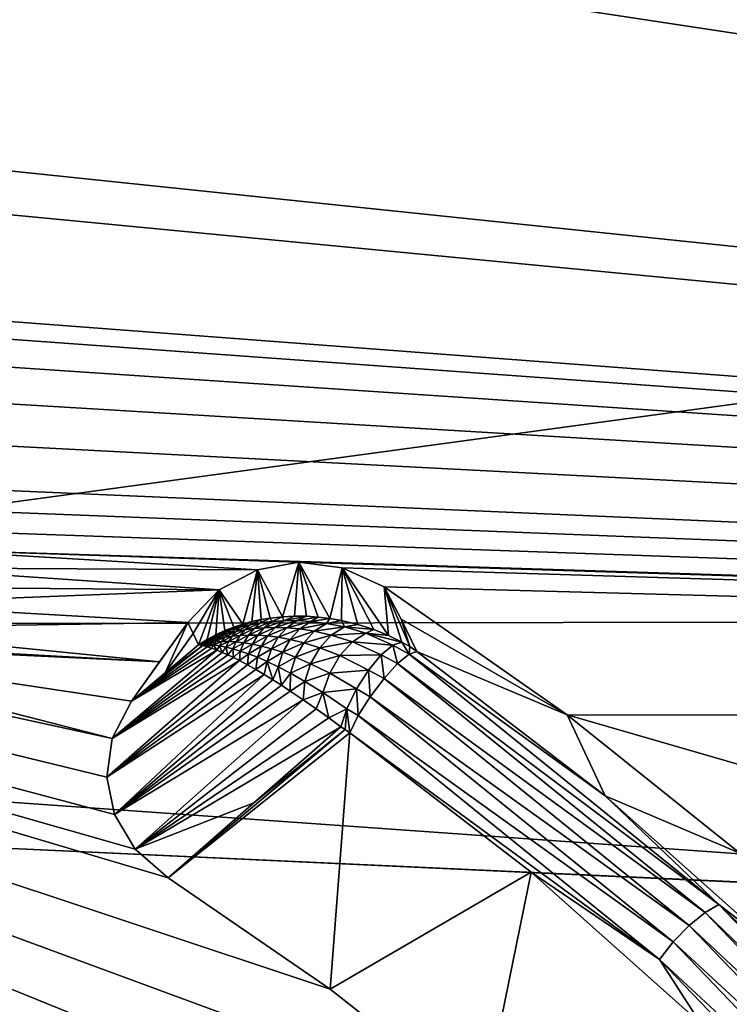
# Model space of a CAD drawing. Header units: metres. Extents: x -31 to 116, y -82 to 82.
# Tile 387 of 656: x 27.82 to 30.14, y -24.72 to -21.5. Entities that reach past the tile are written whole.
import ezdxf

# ---------------------------------------------------------------- set-up
doc = ezdxf.new("R2010")
doc.units = ezdxf.units.M
doc.layers.add('solid_80000000GA_10_1', color=7, linetype='CONTINUOUS')

msp = doc.modelspace()

# ---------------------------------------------------------------- linework, layer by layer
at = {"layer": 'solid_80000000GA_10_1'}
for points in [[(12.5, -19.366802, -55.339149), (103, -23.341593, -56.357498), (103, -18.847979, -58.015087)], [(12.5, -19.366768, 55.339161), (103, -18.848118, 58.015034), (103, -23.341688, 56.357452)], [(12.5, -23.5058, 53.711929), (12.5, -19.366768, 55.339161), (103, -23.341688, 56.357452)], [(12.5, -19.366802, -55.339149), (12.5, -23.505836, -53.711914), (103, -23.341593, -56.357498)], [(44.944008, -23.786966, -56.373806), (23.04767, -20.471352, -57.254906), (23.04767, -19.4, -57.626736)], [(44.944008, -23.786966, -56.373806), (23.04767, -19.4, -57.626736), (23.5, -19.4, -57.635067)], [(44.944008, -20.75223, 57.56015), (23.04767, -19.4, 57.626736), (23.04767, -23.726908, 55.984234)], [(44.944008, -23.786966, -56.373806), (23.5, -19.4, -57.635067), (31.5, -19.4, -57.782387)], [(44.944008, -23.786966, -56.373806), (24.505907, -21.656109, -56.844608), (23.04767, -20.471352, -57.254906)], [(44.944008, -25.275887, 55.722126), (44.944008, -20.75223, 57.56015), (23.04767, -23.726908, 55.984234)], [(44.944008, -23.786966, -56.373806), (25.942295, -21.964745, -56.752953), (24.505907, -21.656109, -56.844608)], [(44.944008, -23.786966, -56.373806), (27.327827, -22.456339, -56.586235), (25.942295, -21.964745, -56.752953)], [(44.944008, -23.786966, -56.373806), (27.43874, -22.523781, -56.56134), (27.327827, -22.456339, -56.586235)], [(44.944008, -23.786966, -56.373806), (27.528032, -22.622423, -56.523815), (27.43874, -22.523781, -56.56134)], [(44.944008, -23.786966, -56.373806), (27.585955, -22.748262, -56.474529), (27.528032, -22.622423, -56.523815)], [(31.004324, -26.905794, -54.68261), (23.04767, -26.9874, -54.487438), (23.04767, -22.747946, -56.389107)], [(28.125021, -23.853588, -56.026711), (23.04767, -22.747946, -56.389107), (26.888149, -23.536854, -56.137028)], [(30.641781, -26.41151, -54.916027), (31.004324, -26.905794, -54.68261), (23.04767, -22.747946, -56.389107)], [(30.242102, -25.938753, -55.133194), (30.641781, -26.41151, -54.916027), (23.04767, -22.747946, -56.389107)], [(29.806677, -25.489527, -55.333946), (30.242102, -25.938753, -55.133194), (23.04767, -22.747946, -56.389107)], [(29.337193, -25.066338, -55.517944), (29.806677, -25.489527, -55.333946), (23.04767, -22.747946, -56.389107)], [(28.83744, -24.672749, -55.684433), (29.337193, -25.066338, -55.517944), (23.04767, -22.747946, -56.389107)], [(28.307953, -24.309551, -55.833866), (28.83744, -24.672749, -55.684433), (23.04767, -22.747946, -56.389107)], [(28.199362, -24.216057, -55.872414), (28.307953, -24.309551, -55.833866), (23.04767, -22.747946, -56.389107)], [(28.132141, -24.102644, -55.920155), (28.199362, -24.216057, -55.872414), (23.04767, -22.747946, -56.389107)], [(28.107334, -23.980612, -55.972126), (28.132141, -24.102644, -55.920155), (23.04767, -22.747946, -56.389107)], [(28.125021, -23.853588, -56.026711), (28.107334, -23.980612, -55.972126), (23.04767, -22.747946, -56.389107)], [(44.944008, -23.786966, -56.373806), (27.60342, -22.88892, -56.417946), (27.585955, -22.748262, -56.474529)], [(44.944008, -23.786966, -56.373806), (27.577269, -23.034727, -56.357948), (27.60342, -22.88892, -56.417946)], [(44.944008, -23.786966, -56.373806), (27.547413, -23.105921, -56.3284), (27.577269, -23.034727, -56.357948)], [(44.944008, -23.786966, -56.373806), (27.506617, -23.173412, -56.299774), (27.547413, -23.105921, -56.3284)], [(44.944008, -23.786966, -56.373806), (27.463099, -23.234926, -56.273552), (27.506617, -23.173412, -56.299774)], [(28.599676, -23.302219, -56.267235), (27.41958, -23.29644, -56.247334), (27.463099, -23.234926, -56.273552)], [(28.735497, -23.277628, -56.27998), (27.463099, -23.234926, -56.273552), (44.944008, -23.786966, -56.373806)], [(28.735497, -23.277628, -56.27998), (28.599676, -23.302219, -56.267235), (27.463099, -23.234926, -56.273552)], [(28.474997, -23.368305, -56.237465), (27.368141, -23.35927, -56.220394), (27.41958, -23.29644, -56.247334)], [(28.599676, -23.302219, -56.267235), (28.474997, -23.368305, -56.237465), (27.41958, -23.29644, -56.247334)], [(28.681248, -23.455996, -55.382015), (28.599676, -23.302219, -56.267235), (28.735497, -23.277628, -56.27998)], [(28.720858, -23.45405, -55.341625), (28.681248, -23.455996, -55.382015), (28.735497, -23.277628, -56.27998)], [(28.760075, -23.454372, -55.304832), (28.720858, -23.45405, -55.341625), (28.735497, -23.277628, -56.27998)], [(28.877087, -23.295553, -56.275234), (28.735497, -23.277628, -56.27998), (44.944008, -23.786966, -56.373806)], [(28.836971, -23.461346, -55.241848), (28.735497, -23.277628, -56.27998), (28.877087, -23.295553, -56.275234)], [(28.798828, -23.456842, -55.271591), (28.760075, -23.454372, -55.304832), (28.735497, -23.277628, -56.27998)], [(28.836971, -23.461346, -55.241848), (28.798828, -23.456842, -55.271591), (28.735497, -23.277628, -56.27998)], [(28.874323, -23.467773, -55.215588), (28.836971, -23.461346, -55.241848), (28.877087, -23.295553, -56.275234)], [(28.928473, -23.480764, -55.182739), (28.874323, -23.467773, -55.215588), (28.877087, -23.295553, -56.275234)], [(29.013832, -23.358171, -56.251858), (28.877087, -23.295553, -56.275234), (44.944008, -23.786966, -56.373806)], [(29.028322, -23.517044, -55.139805), (28.877087, -23.295553, -56.275234), (29.013832, -23.358171, -56.251858)], [(28.979853, -23.497301, -55.157448), (28.928473, -23.480764, -55.182739), (28.877087, -23.295553, -56.275234)], [(29.028322, -23.517044, -55.139805), (28.979853, -23.497301, -55.157448), (28.877087, -23.295553, -56.275234)], [(28.551683, -23.479752, -55.538601), (28.474997, -23.368305, -56.237465), (28.599676, -23.302219, -56.267235)], [(28.581482, -23.471737, -55.498901), (28.551683, -23.479752, -55.538601), (28.599676, -23.302219, -56.267235)], [(28.611431, -23.465288, -55.46138), (28.581482, -23.471737, -55.498901), (28.599676, -23.302219, -56.267235)], [(28.641371, -23.460356, -55.426014), (28.611431, -23.465288, -55.46138), (28.599676, -23.302219, -56.267235)], [(28.681248, -23.455996, -55.382015), (28.641371, -23.460356, -55.426014), (28.599676, -23.302219, -56.267235)], [(12.5, -23.505836, -53.711914), (103, -27.691591, -54.352322), (103, -23.341593, -56.357498)], [(12.5, -23.5058, 53.711929), (103, -23.341688, 56.357452), (103, -27.689804, 54.35323)], [(28.474997, -23.368305, -56.237465), (27.308865, -23.413546, -56.196583), (27.368141, -23.35927, -56.220394)], [(29.612621, -23.776266, -56.087772), (29.013832, -23.358171, -56.251858), (44.944008, -23.786966, -56.373806)], [(29.069443, -23.463411, -55.681427), (29.013832, -23.358171, -56.251858), (29.612621, -23.776266, -56.087772)], [(29.097637, -23.553596, -55.126205), (29.013832, -23.358171, -56.251858), (29.069443, -23.463411, -55.681427)], [(29.072515, -23.539059, -55.129856), (29.028322, -23.517044, -55.139805), (29.013832, -23.358171, -56.251858)], [(29.097637, -23.553596, -55.126205), (29.072515, -23.539059, -55.129856), (29.013832, -23.358171, -56.251858)], [(28.474997, -23.368305, -56.237465), (28.371708, -23.474298, -56.19136), (27.308865, -23.413546, -56.196583)], [(28.389767, -23.510778, -55.981312), (28.371708, -23.474298, -56.19136), (28.474997, -23.368305, -56.237465)], [(28.389767, -23.510778, -55.981312), (28.474997, -23.368305, -56.237465), (28.40745, -23.547709, -55.771309)], [(28.43504, -23.530119, -55.719986), (28.40745, -23.547709, -55.771309), (28.474997, -23.368305, -56.237465)], [(28.463512, -23.51457, -55.671097), (28.43504, -23.530119, -55.719986), (28.474997, -23.368305, -56.237465)], [(28.492628, -23.50102, -55.624596), (28.463512, -23.51457, -55.671097), (28.474997, -23.368305, -56.237465)], [(28.522078, -23.489447, -55.58046), (28.492628, -23.50102, -55.624596), (28.474997, -23.368305, -56.237465)], [(28.551683, -23.479752, -55.538601), (28.522078, -23.489447, -55.58046), (28.474997, -23.368305, -56.237465)], [(28.371708, -23.474298, -56.19136), (27.175976, -23.493328, -56.160854), (27.308865, -23.413546, -56.196583)], [(28.646763, -23.4715, -55.3741), (28.641371, -23.460356, -55.426014), (28.681248, -23.455996, -55.382015)], [(28.685934, -23.468887, -55.326), (28.646763, -23.4715, -55.3741), (28.681248, -23.455996, -55.382015)], [(28.685934, -23.468887, -55.326), (28.681248, -23.455996, -55.382015), (28.720858, -23.45405, -55.341625)], [(28.685934, -23.468887, -55.326), (28.720858, -23.45405, -55.341625), (28.760075, -23.454372, -55.304832)], [(28.728199, -23.468601, -55.278553), (28.685934, -23.468887, -55.326), (28.760075, -23.454372, -55.304832)], [(28.728199, -23.468601, -55.278553), (28.760075, -23.454372, -55.304832), (28.798828, -23.456842, -55.271591)], [(28.774342, -23.471189, -55.231823), (28.728199, -23.468601, -55.278553), (28.798828, -23.456842, -55.271591)], [(28.774342, -23.471189, -55.231823), (28.798828, -23.456842, -55.271591), (28.836971, -23.461346, -55.241848)], [(28.371708, -23.474298, -56.19136), (28.279554, -23.603039, -56.135643), (27.175976, -23.493328, -56.160854)], [(28.371708, -23.474298, -56.19136), (28.187561, -23.731657, -56.079662), (28.279554, -23.603039, -56.135643)], [(28.297607, -23.639505, -55.925663), (28.187561, -23.731657, -56.079662), (28.371708, -23.474298, -56.19136)], [(28.389767, -23.510778, -55.981312), (28.297607, -23.639505, -55.925663), (28.371708, -23.474298, -56.19136)], [(28.484488, -23.509226, -55.619965), (28.492628, -23.50102, -55.624596), (28.522078, -23.489447, -55.58046)], [(28.51325, -23.498871, -55.570126), (28.484488, -23.509226, -55.619965), (28.522078, -23.489447, -55.58046)], [(28.50234, -23.510464, -55.564308), (28.51325, -23.498871, -55.570126), (28.54369, -23.489822, -55.520603)], [(28.529575, -23.503878, -55.513046), (28.50234, -23.510464, -55.564308), (28.54369, -23.489822, -55.520603)], [(28.51325, -23.498871, -55.570126), (28.522078, -23.489447, -55.58046), (28.551683, -23.479752, -55.538601)], [(28.54369, -23.489822, -55.520603), (28.51325, -23.498871, -55.570126), (28.551683, -23.479752, -55.538601)], [(28.529575, -23.503878, -55.513046), (28.54369, -23.489822, -55.520603), (28.575951, -23.482162, -55.471416)], [(28.558451, -23.498487, -55.461948), (28.529575, -23.503878, -55.513046), (28.575951, -23.482162, -55.471416)], [(28.54369, -23.489822, -55.520603), (28.551683, -23.479752, -55.538601), (28.581482, -23.471737, -55.498901)], [(28.575951, -23.482162, -55.471416), (28.54369, -23.489822, -55.520603), (28.581482, -23.471737, -55.498901)], [(28.558451, -23.498487, -55.461948), (28.575951, -23.482162, -55.471416), (28.610224, -23.476007, -55.422585)], [(28.589163, -23.494398, -55.410969), (28.558451, -23.498487, -55.461948), (28.610224, -23.476007, -55.422585)], [(28.575951, -23.482162, -55.471416), (28.581482, -23.471737, -55.498901), (28.611431, -23.465288, -55.46138)], [(28.610224, -23.476007, -55.422585), (28.575951, -23.482162, -55.471416), (28.611431, -23.465288, -55.46138)], [(28.589163, -23.494398, -55.410969), (28.610224, -23.476007, -55.422585), (28.646763, -23.4715, -55.3741)], [(28.621981, -23.491735, -55.36002), (28.589163, -23.494398, -55.410969), (28.646763, -23.4715, -55.3741)], [(28.600567, -23.516628, -55.348045), (28.621981, -23.491735, -55.36002), (28.657301, -23.49073, -55.309063)], [(28.632715, -23.518734, -55.295097), (28.600567, -23.516628, -55.348045), (28.657301, -23.49073, -55.309063)], [(28.610224, -23.476007, -55.422585), (28.611431, -23.465288, -55.46138), (28.641371, -23.460356, -55.426014)], [(28.646763, -23.4715, -55.3741), (28.610224, -23.476007, -55.422585), (28.641371, -23.460356, -55.426014)], [(28.621981, -23.491735, -55.36002), (28.646763, -23.4715, -55.3741), (28.685934, -23.468887, -55.326)], [(28.657301, -23.49073, -55.309063), (28.621981, -23.491735, -55.36002), (28.685934, -23.468887, -55.326)], [(28.632715, -23.518734, -55.295097), (28.657301, -23.49073, -55.309063), (28.69565, -23.491842, -55.258327)], [(28.657301, -23.49073, -55.309063), (28.685934, -23.468887, -55.326), (28.728199, -23.468601, -55.278553)], [(28.69565, -23.491842, -55.258327), (28.657301, -23.49073, -55.309063), (28.728199, -23.468601, -55.278553)], [(28.69565, -23.491842, -55.258327), (28.728199, -23.468601, -55.278553), (28.774342, -23.471189, -55.231823)], [(28.73793, -23.495611, -55.207668), (28.69565, -23.491842, -55.258327), (28.774342, -23.471189, -55.231823)], [(28.73793, -23.495611, -55.207668), (28.774342, -23.471189, -55.231823), (28.825634, -23.477499, -55.185814)], [(28.785637, -23.502897, -55.156734), (28.73793, -23.495611, -55.207668), (28.825634, -23.477499, -55.185814)], [(28.825634, -23.477499, -55.185814), (28.774342, -23.471189, -55.231823), (28.836971, -23.461346, -55.241848)], [(28.785637, -23.502897, -55.156734), (28.825634, -23.477499, -55.185814), (28.8841, -23.489298, -55.141178)], [(28.841331, -23.515667, -55.105846), (28.785637, -23.502897, -55.156734), (28.8841, -23.489298, -55.141178)], [(28.825634, -23.477499, -55.185814), (28.836971, -23.461346, -55.241848), (28.874323, -23.467773, -55.215588)], [(28.8841, -23.489298, -55.141178), (28.825634, -23.477499, -55.185814), (28.874323, -23.467773, -55.215588)], [(28.841331, -23.515667, -55.105846), (28.8841, -23.489298, -55.141178), (28.953926, -23.509935, -55.098537)], [(28.8841, -23.489298, -55.141178), (28.874323, -23.467773, -55.215588), (28.928473, -23.480764, -55.182739)], [(28.8841, -23.489298, -55.141178), (28.928473, -23.480764, -55.182739), (28.979853, -23.497301, -55.157448)], [(28.953926, -23.509935, -55.098537), (28.8841, -23.489298, -55.141178), (28.979853, -23.497301, -55.157448)], [(29.069443, -23.463411, -55.681427), (29.612621, -23.776266, -56.087772), (29.121498, -23.569571, -55.123573)], [(29.097637, -23.553596, -55.126205), (29.069443, -23.463411, -55.681427), (29.121498, -23.569571, -55.123573)], [(12.5, -27.509586, 51.775642), (12.5, -23.5058, 53.711929), (103, -27.689804, 54.35323)], [(12.5, -23.505836, -53.711914), (12.5, -27.509619, -51.775623), (103, -27.691591, -54.352322)], [(28.279554, -23.603039, -56.135643), (27.030684, -23.534685, -56.14069), (27.175976, -23.493328, -56.160854)], [(28.389767, -23.510778, -55.981312), (28.40745, -23.547709, -55.771309), (28.297607, -23.639505, -55.925663)], [(28.42453, -23.543293, -55.716595), (28.43504, -23.530119, -55.719986), (28.457298, -23.520836, -55.670113)], [(28.452232, -23.526974, -55.667377), (28.42453, -23.543293, -55.716595), (28.457298, -23.520836, -55.670113)], [(28.457298, -23.520836, -55.670113), (28.43504, -23.530119, -55.719986), (28.463512, -23.51457, -55.671097)], [(28.447422, -23.533344, -55.664715), (28.452232, -23.526974, -55.667377), (28.476595, -23.518179, -55.615746)], [(28.469261, -23.527676, -55.61171), (28.447422, -23.533344, -55.664715), (28.476595, -23.518179, -55.615746)], [(28.452232, -23.526974, -55.667377), (28.457298, -23.520836, -55.670113), (28.484488, -23.509226, -55.619965)], [(28.476595, -23.518179, -55.615746), (28.452232, -23.526974, -55.667377), (28.484488, -23.509226, -55.619965)], [(28.457298, -23.520836, -55.670113), (28.463512, -23.51457, -55.671097), (28.492628, -23.50102, -55.624596)], [(28.484488, -23.509226, -55.619965), (28.457298, -23.520836, -55.670113), (28.492628, -23.50102, -55.624596)], [(28.462517, -23.537678, -55.607872), (28.469261, -23.527676, -55.61171), (28.492397, -23.523058, -55.558849)], [(28.483492, -23.536564, -55.553787), (28.462517, -23.537678, -55.607872), (28.492397, -23.523058, -55.558849)], [(28.469261, -23.527676, -55.61171), (28.476595, -23.518179, -55.615746), (28.50234, -23.510464, -55.564308)], [(28.492397, -23.523058, -55.558849), (28.469261, -23.527676, -55.61171), (28.50234, -23.510464, -55.564308)], [(28.476595, -23.518179, -55.615746), (28.484488, -23.509226, -55.619965), (28.51325, -23.498871, -55.570126)], [(28.50234, -23.510464, -55.564308), (28.476595, -23.518179, -55.615746), (28.51325, -23.498871, -55.570126)], [(28.483492, -23.536564, -55.553787), (28.492397, -23.523058, -55.558849), (28.516928, -23.51955, -55.506104)], [(28.50589, -23.536665, -55.499851), (28.483492, -23.536564, -55.553787), (28.516928, -23.51955, -55.506104)], [(28.492397, -23.523058, -55.558849), (28.50234, -23.510464, -55.564308), (28.529575, -23.503878, -55.513046)], [(28.516928, -23.51955, -55.506104), (28.492397, -23.523058, -55.558849), (28.529575, -23.503878, -55.513046)], [(28.50589, -23.536665, -55.499851), (28.516928, -23.51955, -55.506104), (28.542995, -23.517229, -55.453442)], [(28.529842, -23.53808, -55.446041), (28.50589, -23.536665, -55.499851), (28.542995, -23.517229, -55.453442)], [(28.516928, -23.51955, -55.506104), (28.529575, -23.503878, -55.513046), (28.558451, -23.498487, -55.461948)], [(28.542995, -23.517229, -55.453442), (28.516928, -23.51955, -55.506104), (28.558451, -23.498487, -55.461948)], [(28.529842, -23.53808, -55.446041), (28.542995, -23.517229, -55.453442), (28.570791, -23.516211, -55.400795)], [(28.555525, -23.540941, -55.392303), (28.529842, -23.53808, -55.446041), (28.570791, -23.516211, -55.400795)], [(28.542995, -23.517229, -55.453442), (28.558451, -23.498487, -55.461948), (28.589163, -23.494398, -55.410969)], [(28.570791, -23.516211, -55.400795), (28.542995, -23.517229, -55.453442), (28.589163, -23.494398, -55.410969)], [(28.555525, -23.540941, -55.392303), (28.570791, -23.516211, -55.400795), (28.600567, -23.516628, -55.348045)], [(28.583174, -23.545418, -55.338535), (28.555525, -23.540941, -55.392303), (28.600567, -23.516628, -55.348045)], [(28.570791, -23.516211, -55.400795), (28.589163, -23.494398, -55.410969), (28.621981, -23.491735, -55.36002)], [(28.600567, -23.516628, -55.348045), (28.570791, -23.516211, -55.400795), (28.621981, -23.491735, -55.36002)], [(28.583174, -23.545418, -55.338535), (28.600567, -23.516628, -55.348045), (28.632715, -23.518734, -55.295097)], [(28.613155, -23.551781, -55.284668), (28.583174, -23.545418, -55.338535), (28.632715, -23.518734, -55.295097)], [(28.613155, -23.551781, -55.284668), (28.632715, -23.518734, -55.295097), (28.66778, -23.523003, -55.242184)], [(28.645987, -23.560509, -55.230934), (28.613155, -23.551781, -55.284668), (28.66778, -23.523003, -55.242184)], [(28.66778, -23.523003, -55.242184), (28.632715, -23.518734, -55.295097), (28.69565, -23.491842, -55.258327)], [(28.645987, -23.560509, -55.230934), (28.66778, -23.523003, -55.242184), (28.706673, -23.530005, -55.189064)], [(28.66778, -23.523003, -55.242184), (28.69565, -23.491842, -55.258327), (28.73793, -23.495611, -55.207668)], [(28.706673, -23.530005, -55.189064), (28.66778, -23.523003, -55.242184), (28.73793, -23.495611, -55.207668)], [(28.706673, -23.530005, -55.189064), (28.73793, -23.495611, -55.207668), (28.785637, -23.502897, -55.156734)], [(28.750929, -23.540653, -55.135231), (28.706673, -23.530005, -55.189064), (28.785637, -23.502897, -55.156734)], [(28.750929, -23.540653, -55.135231), (28.785637, -23.502897, -55.156734), (28.841331, -23.515667, -55.105846)], [(28.803284, -23.557001, -55.080894), (28.750929, -23.540653, -55.135231), (28.841331, -23.515667, -55.105846)], [(28.803284, -23.557001, -55.080894), (28.841331, -23.515667, -55.105846), (28.910509, -23.537762, -55.054749)], [(28.910509, -23.537762, -55.054749), (28.841331, -23.515667, -55.105846), (28.953926, -23.509935, -55.098537)], [(28.910509, -23.537762, -55.054749), (28.953926, -23.509935, -55.098537), (29.042582, -23.548265, -55.063625)], [(28.953926, -23.509935, -55.098537), (28.979853, -23.497301, -55.157448), (29.028322, -23.517044, -55.139805)], [(28.953926, -23.509935, -55.098537), (29.028322, -23.517044, -55.139805), (29.072515, -23.539059, -55.129856)], [(28.953926, -23.509935, -55.098537), (29.072515, -23.539059, -55.129856), (29.042582, -23.548265, -55.063625)], [(28.279554, -23.603039, -56.135643), (26.888149, -23.536854, -56.137028), (27.030684, -23.534685, -56.14069)], [(28.187561, -23.731657, -56.079662), (28.125021, -23.853588, -56.026711), (26.888149, -23.536854, -56.137028)], [(28.279554, -23.603039, -56.135643), (28.187561, -23.731657, -56.079662), (26.888149, -23.536854, -56.137028)], [(28.420609, -23.550079, -55.712055), (28.187561, -23.731657, -56.079662), (28.297607, -23.639505, -55.925663)], [(28.420609, -23.550079, -55.712055), (28.43508, -23.553873, -55.655499), (28.187561, -23.731657, -56.079662)], [(28.43508, -23.553873, -55.655499), (28.450676, -23.558947, -55.601608), (28.187561, -23.731657, -56.079662)], [(28.420609, -23.550079, -55.712055), (28.297607, -23.639505, -55.925663), (28.40745, -23.547709, -55.771309)], [(28.42453, -23.543293, -55.716595), (28.40745, -23.547709, -55.771309), (28.43504, -23.530119, -55.719986)], [(28.420609, -23.550079, -55.712055), (28.40745, -23.547709, -55.771309), (28.42453, -23.543293, -55.716595)], [(28.420609, -23.550079, -55.712055), (28.42453, -23.543293, -55.716595), (28.442877, -23.539936, -55.662128)], [(28.438602, -23.54674, -55.659626), (28.420609, -23.550079, -55.712055), (28.442877, -23.539936, -55.662128)], [(28.438602, -23.54674, -55.659626), (28.43508, -23.553873, -55.655499), (28.420609, -23.550079, -55.712055)], [(28.447422, -23.533344, -55.664715), (28.42453, -23.543293, -55.716595), (28.452232, -23.526974, -55.667377)], [(28.442877, -23.539936, -55.662128), (28.42453, -23.543293, -55.716595), (28.447422, -23.533344, -55.664715)], [(28.456388, -23.548145, -55.604248), (28.43508, -23.553873, -55.655499), (28.438602, -23.54674, -55.659626)], [(28.456388, -23.548145, -55.604248), (28.450676, -23.558947, -55.601608), (28.43508, -23.553873, -55.655499)], [(28.438602, -23.54674, -55.659626), (28.442877, -23.539936, -55.662128), (28.462517, -23.537678, -55.607872)], [(28.456388, -23.548145, -55.604248), (28.438602, -23.54674, -55.659626), (28.462517, -23.537678, -55.607872)], [(28.442877, -23.539936, -55.662128), (28.447422, -23.533344, -55.664715), (28.469261, -23.527676, -55.61171)], [(28.462517, -23.537678, -55.607872), (28.442877, -23.539936, -55.662128), (28.469261, -23.527676, -55.61171)], [(28.456388, -23.548145, -55.604248), (28.467207, -23.565157, -55.550411), (28.450676, -23.558947, -55.601608)], [(28.456388, -23.548145, -55.604248), (28.462517, -23.537678, -55.607872), (28.483492, -23.536564, -55.553787)], [(28.475691, -23.550882, -55.54916), (28.456388, -23.548145, -55.604248), (28.483492, -23.536564, -55.553787)], [(28.475691, -23.550882, -55.54916), (28.467207, -23.565157, -55.550411), (28.456388, -23.548145, -55.604248)], [(28.475691, -23.550882, -55.54916), (28.484541, -23.57239, -55.501835), (28.467207, -23.565157, -55.550411)], [(28.475691, -23.550882, -55.54916), (28.483492, -23.536564, -55.553787), (28.50589, -23.536665, -55.499851)], [(28.49659, -23.555029, -55.494366), (28.475691, -23.550882, -55.54916), (28.50589, -23.536665, -55.499851)], [(28.49659, -23.555029, -55.494366), (28.484541, -23.57239, -55.501835), (28.475691, -23.550882, -55.54916)], [(28.49659, -23.555029, -55.494366), (28.502611, -23.580559, -55.455734), (28.484541, -23.57239, -55.501835)], [(28.49659, -23.555029, -55.494366), (28.50589, -23.536665, -55.499851), (28.529842, -23.53808, -55.446041)], [(28.519211, -23.560694, -55.439873), (28.49659, -23.555029, -55.494366), (28.529842, -23.53808, -55.446041)], [(28.519211, -23.560694, -55.439873), (28.502611, -23.580559, -55.455734), (28.49659, -23.555029, -55.494366)], [(28.519211, -23.560694, -55.439873), (28.529842, -23.53808, -55.446041), (28.555525, -23.540941, -55.392303)], [(28.543718, -23.568026, -55.385685), (28.519211, -23.560694, -55.439873), (28.555525, -23.540941, -55.392303)], [(28.543718, -23.568026, -55.385685), (28.555525, -23.540941, -55.392303), (28.583174, -23.545418, -55.338535)], [(28.570337, -23.577219, -55.331779), (28.543718, -23.568026, -55.385685), (28.583174, -23.545418, -55.338535)], [(28.570337, -23.577219, -55.331779), (28.583174, -23.545418, -55.338535), (28.613155, -23.551781, -55.284668)], [(28.5994, -23.588558, -55.278179), (28.570337, -23.577219, -55.331779), (28.613155, -23.551781, -55.284668)], [(28.5994, -23.588558, -55.278179), (28.613155, -23.551781, -55.284668), (28.645987, -23.560509, -55.230934)], [(28.682518, -23.572206, -55.177162), (28.645987, -23.560509, -55.230934), (28.706673, -23.530005, -55.189064)], [(28.682518, -23.572206, -55.177162), (28.706673, -23.530005, -55.189064), (28.750929, -23.540653, -55.135231)], [(28.724178, -23.587833, -55.122955), (28.682518, -23.572206, -55.177162), (28.750929, -23.540653, -55.135231)], [(28.724178, -23.587833, -55.122955), (28.750929, -23.540653, -55.135231), (28.803284, -23.557001, -55.080894)], [(28.869656, -23.583096, -55.025448), (28.803284, -23.557001, -55.080894), (28.910509, -23.537762, -55.054749)], [(28.869656, -23.583096, -55.025448), (28.910509, -23.537762, -55.054749), (29.004091, -23.580208, -55.009605)], [(28.910509, -23.537762, -55.054749), (29.042582, -23.548265, -55.063625), (29.004091, -23.580208, -55.009605)], [(29.004091, -23.580208, -55.009605), (29.042582, -23.548265, -55.063625), (29.058329, -23.608986, -54.996864)], [(29.042582, -23.548265, -55.063625), (29.072515, -23.539059, -55.129856), (29.096186, -23.578079, -55.054146)], [(29.042582, -23.548265, -55.063625), (29.096186, -23.578079, -55.054146), (29.058329, -23.608986, -54.996864)], [(29.096186, -23.578079, -55.054146), (29.072515, -23.539059, -55.129856), (29.097637, -23.553596, -55.126205)], [(29.096186, -23.578079, -55.054146), (29.097637, -23.553596, -55.126205), (29.121498, -23.569571, -55.123573)], [(28.467207, -23.565157, -55.550411), (28.125021, -23.853588, -56.026711), (28.187561, -23.731657, -56.079662)], [(28.467207, -23.565157, -55.550411), (28.484541, -23.57239, -55.501835), (28.125021, -23.853588, -56.026711)], [(28.484541, -23.57239, -55.501835), (28.502611, -23.580559, -55.455734), (28.125021, -23.853588, -56.026711)], [(28.502611, -23.580559, -55.455734), (28.521322, -23.589577, -55.41209), (28.125021, -23.853588, -56.026711)], [(28.450676, -23.558947, -55.601608), (28.467207, -23.565157, -55.550411), (28.187561, -23.731657, -56.079662)], [(28.519211, -23.560694, -55.439873), (28.521322, -23.589577, -55.41209), (28.502611, -23.580559, -55.455734)], [(28.543718, -23.568026, -55.385685), (28.521322, -23.589577, -55.41209), (28.519211, -23.560694, -55.439873)], [(28.543718, -23.568026, -55.385685), (28.540564, -23.599358, -55.370903), (28.521322, -23.589577, -55.41209)], [(28.570337, -23.577219, -55.331779), (28.540564, -23.599358, -55.370903), (28.543718, -23.568026, -55.385685)], [(28.570337, -23.577219, -55.331779), (28.566986, -23.613506, -55.319584), (28.540564, -23.599358, -55.370903)], [(28.5994, -23.588558, -55.278179), (28.566986, -23.613506, -55.319584), (28.570337, -23.577219, -55.331779)], [(28.631367, -23.602478, -55.225147), (28.5994, -23.588558, -55.278179), (28.645987, -23.560509, -55.230934)], [(28.631367, -23.602478, -55.225147), (28.645987, -23.560509, -55.230934), (28.682518, -23.572206, -55.177162)], [(28.666985, -23.619583, -55.172718), (28.631367, -23.602478, -55.225147), (28.682518, -23.572206, -55.177162)], [(28.666985, -23.619583, -55.172718), (28.682518, -23.572206, -55.177162), (28.724178, -23.587833, -55.122955)], [(28.707462, -23.640812, -55.120865), (28.666985, -23.619583, -55.172718), (28.724178, -23.587833, -55.122955)], [(28.707462, -23.640812, -55.120865), (28.724178, -23.587833, -55.122955), (28.773518, -23.609369, -55.06863)], [(28.773518, -23.609369, -55.06863), (28.724178, -23.587833, -55.122955), (28.803284, -23.557001, -55.080894)], [(28.773518, -23.609369, -55.06863), (28.803284, -23.557001, -55.080894), (28.869656, -23.583096, -55.025448)], [(28.836016, -23.640696, -55.013916), (28.773518, -23.609369, -55.06863), (28.869656, -23.583096, -55.025448)], [(28.836016, -23.640696, -55.013916), (28.869656, -23.583096, -55.025448), (28.962421, -23.630411, -54.975327)], [(28.869656, -23.583096, -55.025448), (29.004091, -23.580208, -55.009605), (28.962421, -23.630411, -54.975327)], [(28.962421, -23.630411, -54.975327), (29.004091, -23.580208, -55.009605), (29.013687, -23.657637, -54.960583)], [(29.004091, -23.580208, -55.009605), (29.058329, -23.608986, -54.996864), (29.013687, -23.657637, -54.960583)], [(29.058329, -23.608986, -54.996864), (29.096186, -23.578079, -55.054146), (30.108292, -24.396463, -54.723404)], [(29.096186, -23.578079, -55.054146), (29.121498, -23.569571, -55.123573), (29.736757, -24.041321, -54.935436)], [(30.108292, -24.396463, -54.723404), (29.096186, -23.578079, -55.054146), (29.736757, -24.041321, -54.935436)], [(29.736757, -24.041321, -54.935436), (29.121498, -23.569571, -55.123573), (29.612621, -23.776266, -56.087772)], [(28.540564, -23.599358, -55.370903), (28.107334, -23.980612, -55.972126), (28.125021, -23.853588, -56.026711)], [(28.540564, -23.599358, -55.370903), (28.566986, -23.613506, -55.319584), (28.107334, -23.980612, -55.972126)], [(28.566986, -23.613506, -55.319584), (28.59411, -23.628773, -55.2724), (28.107334, -23.980612, -55.972126)], [(28.521322, -23.589577, -55.41209), (28.540564, -23.599358, -55.370903), (28.125021, -23.853588, -56.026711)], [(28.5994, -23.588558, -55.278179), (28.59411, -23.628773, -55.2724), (28.566986, -23.613506, -55.319584)], [(28.631367, -23.602478, -55.225147), (28.59411, -23.628773, -55.2724), (28.5994, -23.588558, -55.278179)], [(28.631367, -23.602478, -55.225147), (28.621784, -23.645025, -55.229328), (28.59411, -23.628773, -55.2724)], [(28.631367, -23.602478, -55.225147), (28.649883, -23.662153, -55.190315), (28.621784, -23.645025, -55.229328)], [(28.666985, -23.619583, -55.172718), (28.649883, -23.662153, -55.190315), (28.631367, -23.602478, -55.225147)], [(28.666985, -23.619583, -55.172718), (28.678291, -23.68005, -55.155285), (28.649883, -23.662153, -55.190315)], [(28.707462, -23.640812, -55.120865), (28.678291, -23.68005, -55.155285), (28.666985, -23.619583, -55.172718)], [(28.754868, -23.66787, -55.070255), (28.707462, -23.640812, -55.120865), (28.773518, -23.609369, -55.06863)], [(28.754868, -23.66787, -55.070255), (28.773518, -23.609369, -55.06863), (28.836016, -23.640696, -55.013916)], [(30.063753, -24.422079, -54.668358), (29.013687, -23.657637, -54.960583), (29.058329, -23.608986, -54.996864)], [(30.063753, -24.422079, -54.668358), (29.058329, -23.608986, -54.996864), (30.108292, -24.396463, -54.723404)], [(28.59411, -23.628773, -55.2724), (28.621784, -23.645025, -55.229328), (28.107334, -23.980612, -55.972126)], [(28.621784, -23.645025, -55.229328), (28.132141, -24.102644, -55.920155), (28.107334, -23.980612, -55.972126)], [(28.621784, -23.645025, -55.229328), (28.649883, -23.662153, -55.190315), (28.132141, -24.102644, -55.920155)], [(28.707462, -23.640812, -55.120865), (28.706879, -23.698606, -55.124237), (28.678291, -23.68005, -55.155285)], [(28.754868, -23.66787, -55.070255), (28.706879, -23.698606, -55.124237), (28.707462, -23.640812, -55.120865)], [(28.813463, -23.704021, -55.021545), (28.754868, -23.66787, -55.070255), (28.836016, -23.640696, -55.013916)], [(28.813463, -23.704021, -55.021545), (28.836016, -23.640696, -55.013916), (28.923206, -23.692005, -54.965294)], [(28.836016, -23.640696, -55.013916), (28.962421, -23.630411, -54.975327), (28.923206, -23.692005, -54.965294)], [(28.923206, -23.692005, -54.965294), (28.962421, -23.630411, -54.975327), (28.968609, -23.717175, -54.950615)], [(28.962421, -23.630411, -54.975327), (29.013687, -23.657637, -54.960583), (28.968609, -23.717175, -54.950615)], [(28.649883, -23.662153, -55.190315), (28.678291, -23.68005, -55.155285), (28.132141, -24.102644, -55.920155)], [(28.678291, -23.68005, -55.155285), (28.706879, -23.698606, -55.124237), (28.132141, -24.102644, -55.920155)], [(28.754868, -23.66787, -55.070255), (28.749718, -23.727371, -55.08519), (28.706879, -23.698606, -55.124237)], [(28.813463, -23.704021, -55.021545), (28.749718, -23.727371, -55.08519), (28.754868, -23.66787, -55.070255)], [(30.011673, -24.464788, -54.634598), (28.968609, -23.717175, -54.950615), (29.013687, -23.657637, -54.960583)], [(30.063753, -24.422079, -54.668358), (30.011673, -24.464788, -54.634598), (29.013687, -23.657637, -54.960583)], [(28.706879, -23.698606, -55.124237), (28.749718, -23.727371, -55.08519), (28.132141, -24.102644, -55.920155)], [(28.813463, -23.704021, -55.021545), (28.791977, -23.756802, -55.054996), (28.749718, -23.727371, -55.08519)], [(28.813463, -23.704021, -55.021545), (28.833319, -23.786596, -55.033466), (28.791977, -23.756802, -55.054996)], [(28.813463, -23.704021, -55.021545), (28.923206, -23.692005, -54.965294), (28.891781, -23.756699, -54.98101)], [(28.813463, -23.704021, -55.021545), (28.891781, -23.756699, -54.98101), (28.833319, -23.786596, -55.033466)], [(28.891781, -23.756699, -54.98101), (28.923206, -23.692005, -54.965294), (28.929508, -23.779068, -54.968227)], [(28.923206, -23.692005, -54.965294), (28.968609, -23.717175, -54.950615), (28.929508, -23.779068, -54.968227)], [(44.944008, -25.275887, 55.722126), (23.04767, -23.726908, 55.984234), (23.04767, -27.916227, 54.017448)], [(28.749718, -23.727371, -55.08519), (28.199362, -24.216057, -55.872414), (28.132141, -24.102644, -55.920155)], [(28.749718, -23.727371, -55.08519), (28.791977, -23.756802, -55.054996), (28.199362, -24.216057, -55.872414)], [(29.959459, -24.518576, -54.627071), (28.929508, -23.779068, -54.968227), (28.968609, -23.717175, -54.950615)], [(30.011673, -24.464788, -54.634598), (29.959459, -24.518576, -54.627071), (28.968609, -23.717175, -54.950615)], [(28.791977, -23.756802, -55.054996), (28.833319, -23.786596, -55.033466), (28.199362, -24.216057, -55.872414)], [(28.891781, -23.756699, -54.98101), (28.872465, -23.815729, -55.020523), (28.833319, -23.786596, -55.033466)], [(28.891781, -23.756699, -54.98101), (28.887123, -23.824902, -55.015083), (28.872465, -23.815729, -55.020523)], [(28.891781, -23.756699, -54.98101), (28.901815, -23.834812, -55.010639), (28.887123, -23.824902, -55.015083)], [(28.891781, -23.756699, -54.98101), (28.929508, -23.779068, -54.968227), (28.901815, -23.834812, -55.010639)], [(28.929508, -23.779068, -54.968227), (29.914537, -24.575731, -54.646702), (28.901815, -23.834812, -55.010639)], [(29.959459, -24.518576, -54.627071), (29.914537, -24.575731, -54.646702), (28.929508, -23.779068, -54.968227)], [(29.612621, -23.776266, -56.087772), (44.944008, -23.786966, -56.373806), (44.944008, -28.208643, -54.296394)], [(30.177885, -24.228655, -55.904594), (29.612621, -23.776266, -56.087772), (44.944008, -28.208643, -54.296394)], [(29.736757, -24.041321, -54.935436), (29.612621, -23.776266, -56.087772), (30.177885, -24.228655, -55.904594)], [(28.833319, -23.786596, -55.033466), (28.872465, -23.815729, -55.020523), (28.199362, -24.216057, -55.872414)], [(28.587515, -24.064457, -55.432682), (28.199362, -24.216057, -55.872414), (28.872465, -23.815729, -55.020523)], [(28.887123, -23.824902, -55.015083), (28.901815, -23.834812, -55.010639), (28.307953, -24.309551, -55.833866)], [(28.587515, -24.064457, -55.432682), (28.887123, -23.824902, -55.015083), (28.307953, -24.309551, -55.833866)], [(28.901815, -23.834812, -55.010639), (28.83744, -24.672749, -55.684433), (28.307953, -24.309551, -55.833866)], [(28.587515, -24.064457, -55.432682), (28.872465, -23.815729, -55.020523), (28.887123, -23.824902, -55.015083)], [(28.901815, -23.834812, -55.010639), (29.495243, -24.29022, -54.829735), (28.83744, -24.672749, -55.684433)], [(29.914537, -24.575731, -54.646702), (29.495243, -24.29022, -54.829735), (28.901815, -23.834812, -55.010639)], [(28.587515, -24.064457, -55.432682), (28.307953, -24.309551, -55.833866), (28.199362, -24.216057, -55.872414)], [(30.310434, -24.552408, -54.724037), (29.736757, -24.041321, -54.935436), (30.177885, -24.228655, -55.904594)], [(30.108292, -24.396463, -54.723404), (29.736757, -24.041321, -54.935436), (30.310434, -24.552408, -54.724037)], [(29.495243, -24.29022, -54.829735), (29.337193, -25.066338, -55.517944), (28.83744, -24.672749, -55.684433)], [(29.495243, -24.29022, -54.829735), (30.04884, -24.783773, -54.62574), (29.337193, -25.066338, -55.517944)], [(29.914537, -24.575731, -54.646702), (30.04884, -24.783773, -54.62574), (29.495243, -24.29022, -54.829735)], [(30.063753, -24.422079, -54.668358), (30.946566, -25.340239, -54.273216), (30.011673, -24.464788, -54.634598)], [(30.063753, -24.422079, -54.668358), (30.108292, -24.396463, -54.723404), (30.997023, -25.320822, -54.325623)], [(30.063753, -24.422079, -54.668358), (30.997023, -25.320822, -54.325623), (30.946566, -25.340239, -54.273216)], [(30.108292, -24.396463, -54.723404), (30.310434, -24.552408, -54.724037), (30.83882, -25.099009, -54.489487)], [(30.997023, -25.320822, -54.325623), (30.108292, -24.396463, -54.723404), (30.83882, -25.099009, -54.489487)], [(30.011673, -24.464788, -54.634598), (30.887949, -25.37612, -54.242359), (29.959459, -24.518576, -54.627071)], [(30.946566, -25.340239, -54.273216), (30.887949, -25.37612, -54.242359), (30.011673, -24.464788, -54.634598)], [(29.959459, -24.518576, -54.627071), (30.82951, -25.423424, -54.237583), (29.914537, -24.575731, -54.646702)], [(30.887949, -25.37612, -54.242359), (30.82951, -25.423424, -54.237583), (29.959459, -24.518576, -54.627071)], [(29.914537, -24.575731, -54.646702), (30.77956, -25.475359, -54.259422), (30.04884, -24.783773, -54.62574)], [(30.82951, -25.423424, -54.237583), (30.77956, -25.475359, -54.259422), (29.914537, -24.575731, -54.646702)]]:
    msp.add_3dface(points, dxfattribs=at)

doc.saveas('drawing.dxf')
